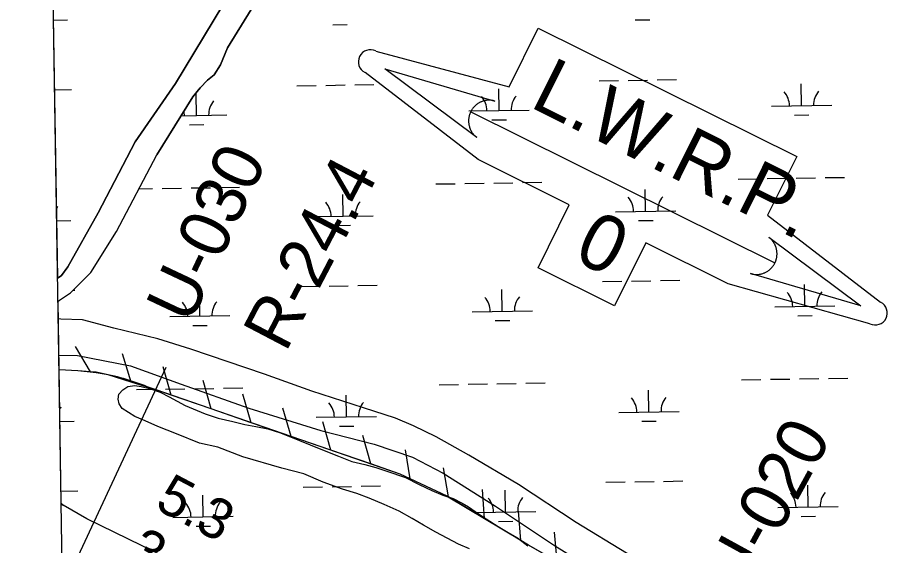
# Model space of a CAD drawing. Extents: x 3855477 to 3893699, y 299188 to 325115.
# Drawn here: x 3859445 to 3860894, y 318142 to 319017 of the extents above; entities that cross this region are included whole.
import ezdxf

# ---------------------------------------------------------------- set-up
doc = ezdxf.new("R2010")
doc.units = 0
for name, color, linetype in [('V-GRID-FRAM', 7, 'Continuous'), ('V-LEVE-TOET', 7, 'Continuous'), ('V-RIVR-RANG', 7, 'Continuous'), ('V-RIVR-RANG-IDEN', 7, 'Continuous'), ('V-RRAP-FSHR', 7, 'Continuous'), ('V-TOPO-SHOR', 7, 'Continuous'), ('V-TOPO-WATR-IDEN', 7, 'Continuous'), ('V-WETL-SWMP', 7, 'Continuous')]:
    doc.layers.add(name, color=color, linetype=linetype)

msp = doc.modelspace()

# ---------------------------------------------------------------- linework, layer by layer
at = {"layer": 'V-GRID-FRAM'}
msp.add_lwpolyline([(3859445.3, 322797), (3891292.6, 323315.8), (3891596.8, 305135.9), (3859733.6, 304616.8), (3859445.3, 322797)], dxfattribs=at)
at = {"layer": 'V-LEVE-TOET'}
for points in [[(3860906.5, 317869.1), (3860853.5, 317900.8), (3860800.4, 317930.4), (3860733.8, 317969.6), (3860666.5, 318005.7), (3860598.2, 318045), (3860536.2, 318079.5), (3860455.9, 318128.9), (3860372.4, 318180), (3860276.4, 318242.8), (3860194, 318291.7), (3860139.8, 318321.8), (3860102.5, 318340.2), (3860072.5, 318352.6), (3860019.4, 318370.1), (3859933.5, 318397.4), (3859855.1, 318425.7), (3859732.9, 318467.1), (3859678.2, 318484), (3859605.4, 318501.7), (3859553.3, 318515.5), (3859517.4, 318516.9), (3859513.2, 318517.2)], [(3859514.1, 318457), (3859544.7, 318456.4), (3859632.8, 318439.6), (3859717, 318409.2), (3859829.1, 318369.4), (3859948.7, 318332.3), (3860037.2, 318309.7), (3860100.9, 318287.9), (3860151.4, 318261.5), (3860238.5, 318206.7), (3860336.1, 318141.8), (3860438.5, 318078.4), (3860523, 318024.7), (3860615.5, 317974), (3860704.8, 317924.5), (3860792.5, 317873.9), (3860861.8, 317833.6), (3860920.6, 317800.2)]]:
    msp.add_lwpolyline(points, dxfattribs=at)
at = {"layer": 'V-RIVR-RANG'}
msp.add_line((3859691.7, 318436.6), (3859520.3, 318070.3), dxfattribs=at)
at = {"layer": 'V-RRAP-FSHR'}
for p, q in [((3859566.4, 318429.7), (3859541.4, 318471.7)), ((3859634.1, 318412.6), (3859619.4, 318459.2)), ((3859700.6, 318390.9), (3859687.1, 318437.8)), ((3859766.8, 318368.1), (3859753.3, 318415)), ((3859833, 318345.3), (3859819.5, 318392.3)), ((3859899.2, 318322.6), (3859885.7, 318369.5)), ((3859965.4, 318299.8), (3859951.9, 318346.7)), ((3860031.6, 318277), (3860018.1, 318324)), ((3860097, 318252.4), (3860088.9, 318300.5)), ((3860160.2, 318222.3), (3860152.1, 318270.4)), ((3860220.1, 318186.1), (3860216.7, 318234.8)), ((3860280.2, 318150.1), (3860276.7, 318198.8)), ((3860340.8, 318115.1), (3860336.3, 318163.7))]:
    msp.add_line(p, q, dxfattribs=at)
for points in [[(3859566.4, 318429.7), (3859545.4, 318431.3), (3859514.5, 318433)], [(3859634.1, 318412.6), (3859596, 318424.6), (3859576.1, 318429), (3859566.4, 318429.7)], [(3859700.6, 318390.9), (3859675.5, 318399.5), (3859635.8, 318412.1), (3859634.1, 318412.6)], [(3860705.6, 317905.7), (3860615.5, 317958), (3860293.4, 318142.2), (3860158, 318223.3), (3860080.4, 318260.2), (3859675.5, 318399.5)], [(3859766.8, 318368.1), (3859700.6, 318390.9)], [(3859833, 318345.3), (3859766.8, 318368.1)], [(3859899.2, 318322.6), (3859833, 318345.3)], [(3859965.4, 318299.8), (3859899.2, 318322.6)], [(3860031.6, 318277), (3859965.4, 318299.8)], [(3860097, 318252.4), (3860080.4, 318260.2), (3860031.6, 318277)], [(3860160.1, 318222.1), (3860158, 318223.3), (3860097, 318252.4)], [(3860220.1, 318186.1), (3860160.1, 318222.1)], [(3860280.2, 318150.1), (3860220.1, 318186.1)], [(3860340.8, 318115.1), (3860293.4, 318142.2), (3860280.2, 318150.1)]]:
    msp.add_lwpolyline(points, dxfattribs=at)
msp.add_spline([(3859675.5, 318399.5), (3859596, 318424.6), (3859514.5, 318433)], degree=3, dxfattribs=at)
at = {"layer": 'V-TOPO-SHOR'}
msp.add_line((3859518.1, 318209.6), (3859521.3, 318208.5), dxfattribs=at)
for points in [[(3859844.5, 319049.4), (3859793.8, 318966.4), (3859782.1, 318938.2), (3859771.6, 318922), (3859760.5, 318913.1), (3859748.4, 318900.1), (3859736.3, 318885.5), (3859676.6, 318789)], [(3859640.6, 318810.6), (3859707.6, 318907.7), (3859785.8, 319037.1)], [(3859512.1, 318584.9), (3859513.1, 318585.4), (3859518.5, 318589.5), (3859528.7, 318603.5), (3859579.3, 318693.1), (3859640.6, 318810.6)], [(3859512.7, 318546.6), (3859514.8, 318548.1), (3859533.2, 318560.3), (3859567.3, 318594.2), (3859609.8, 318661.9), (3859676.6, 318789)], [(3859613.6, 318392.4), (3859620, 318399.5), (3859628.4, 318405.3), (3859640.2, 318406.8), (3859650.5, 318405.1), (3859664.3, 318402.2), (3859682.1, 318395.7), (3859697, 318388), (3859723.8, 318373.9), (3859756.8, 318359.7), (3859778.5, 318352.8), (3859802.6, 318347), (3859822.7, 318342.4), (3859840.9, 318339.1), (3859860.6, 318335.3), (3859880.3, 318329.2), (3859895.7, 318323.1), (3859948.9, 318301.6), (3859978, 318289.8), (3860000.1, 318280.9), (3860021.4, 318275.9), (3860039.9, 318271), (3860056.5, 318265.6), (3860089.2, 318254.2), (3860111.6, 318242.9), (3860132.9, 318232.8), (3860151, 318225.1), (3860168.3, 318219.4), (3860183.3, 318212.1), (3860193.9, 318205.7), (3860204.5, 318198.1), (3860215.1, 318190.8), (3860242.6, 318173.5), (3860259.5, 318163.1), (3860274.8, 318154.2), (3860292.1, 318141.4)], [(3860195.2, 318136.5), (3860177, 318143.8), (3860139.3, 318163.9), (3860119.2, 318175.6), (3860100, 318186.5), (3860078.7, 318198.6), (3860053.9, 318209.9), (3860028.7, 318220.4), (3860008.6, 318228.2), (3859984.6, 318235.1), (3859952.6, 318246.9), (3859920.7, 318260.7), (3859883.7, 318269.8), (3859819, 318288.7), (3859778, 318304.5), (3859747.6, 318311.5), (3859709.4, 318326.6), (3859678.3, 318339.2), (3859657, 318348.1), (3859640.1, 318355.8), (3859618.9, 318369), (3859613.8, 318376.6), (3859612.3, 318384.1), (3859613.6, 318392.4)], [(3859521.3, 318208.5), (3859518, 318212)]]:
    msp.add_lwpolyline(points, dxfattribs=at)
at = {"layer": 'V-TOPO-WATR-IDEN'}
msp.add_line((3860197.4, 318860.7), (3860701.9, 318610), dxfattribs=at)
for points in [[(3860039.7, 318961.3), (3860261, 318902.1), (3860309.3, 318999.3), (3860738.2, 318786.2), (3860689.9, 318689), (3860877.3, 318545)], [(3860859.6, 318509.4), (3860624.5, 318575.4), (3860487.9, 318643.3), (3860436.1, 318539), (3860309.1, 318602.1), (3860360.9, 318706.4), (3860209.9, 318781.4), (3860022, 318925.7)]]:
    msp.add_lwpolyline(points, dxfattribs=at)
for points in [[(3860207.5, 318818), (3860054.7, 318931.6), (3860237.6, 318878.4), (3860234.3, 318879.2), (3860231, 318879.6), (3860229.6, 318879.7), (3860228.5, 318879.7), (3860227.1, 318879.7), (3860225.7, 318879.7), (3860224.5, 318879.6), (3860222.9, 318879.3), (3860221.2, 318879), (3860220.2, 318878.8), (3860219, 318878.5), (3860217.4, 318878), (3860216.2, 318877.6), (3860214.9, 318877.1), (3860214.1, 318876.7), (3860213.1, 318876.3), (3860212, 318875.8), (3860211.1, 318875.2), (3860210.1, 318874.6), (3860209.3, 318874.1), (3860208.2, 318873.4), (3860207.1, 318872.6), (3860206.3, 318871.9), (3860205.4, 318871.1), (3860204.6, 318870.4), (3860203.9, 318869.7), (3860203.4, 318869.2), (3860202.6, 318868.4), (3860201.8, 318867.5), (3860201.1, 318866.6), (3860200.5, 318865.7), (3860199.9, 318864.9), (3860199.2, 318864), (3860198.7, 318863.2), (3860198.1, 318862), (3860197.4, 318860.7), (3860197.2, 318860.3), (3860196.9, 318859.6), (3860196.5, 318858.9), (3860196.2, 318858.2), (3860196, 318857.4), (3860195.7, 318856.7), (3860195.4, 318855.9), (3860195.2, 318855.3), (3860195, 318854.4), (3860194.8, 318853.6), (3860194.6, 318853), (3860194.3, 318851.5), (3860194.2, 318850.7), (3860194.1, 318850.2), (3860194, 318849.3), (3860193.9, 318848.4), (3860193.9, 318847.6), (3860193.8, 318846.6), (3860193.8, 318845.6), (3860193.8, 318844.9), (3860193.8, 318844.3), (3860193.9, 318843.4), (3860193.9, 318842.6), (3860194, 318841.8), (3860194.1, 318840.9), (3860194.2, 318839.9), (3860194.4, 318838.8), (3860194.6, 318838), (3860194.8, 318837.1), (3860195.1, 318836.2), (3860195.3, 318835.5), (3860195.5, 318834.8), (3860195.9, 318833.6), (3860195.9, 318833.6), (3860196.1, 318832.9), (3860196.3, 318832.5), (3860196.6, 318831.8), (3860197, 318830.9), (3860197.4, 318830.2), (3860197.7, 318829.6), (3860198.1, 318828.8), (3860198.5, 318828), (3860198.8, 318827.5), (3860199.3, 318826.9), (3860199.9, 318825.9), (3860200.2, 318825.4), (3860200.5, 318825), (3860200.8, 318824.6), (3860201.2, 318824.2), (3860201.6, 318823.6), (3860202.1, 318823), (3860202.6, 318822.5), (3860203.1, 318822), (3860203.7, 318821.3), (3860204.1, 318820.9), (3860204.8, 318820.3), (3860205.5, 318819.6), (3860206.1, 318819.1), (3860206.6, 318818.7), (3860207, 318818.4), (3860207.3, 318818.1)], [(3860691.7, 318652.7), (3860844.6, 318539.1), (3860661.7, 318592.3), (3860665, 318591.5), (3860668.3, 318591), (3860669.6, 318591), (3860670.8, 318590.9), (3860672.2, 318590.9), (3860673.6, 318591), (3860674.8, 318591.1), (3860676.4, 318591.3), (3860678.1, 318591.6), (3860679.1, 318591.8), (3860680.3, 318592.2), (3860681.9, 318592.6), (3860683.1, 318593.1), (3860684.4, 318593.6), (3860685.2, 318593.9), (3860686.1, 318594.4), (3860687.2, 318594.9), (3860688.2, 318595.5), (3860689.2, 318596), (3860690, 318596.5), (3860691.1, 318597.3), (3860692.2, 318598.1), (3860693, 318598.8), (3860693.9, 318599.6), (3860694.7, 318600.3), (3860695.4, 318600.9), (3860695.9, 318601.5), (3860696.7, 318602.3), (3860697.5, 318603.2), (3860698.2, 318604), (3860698.8, 318604.9), (3860699.4, 318605.8), (3860700.1, 318606.7), (3860700.6, 318607.5), (3860701.2, 318608.7), (3860701.9, 318610), (3860702.1, 318610.4), (3860702.4, 318611), (3860702.7, 318611.8), (3860703, 318612.5), (3860703.3, 318613.2), (3860703.6, 318613.9), (3860703.9, 318614.8), (3860704.1, 318615.4), (3860704.3, 318616.3), (3860704.5, 318617.1), (3860704.6, 318617.7), (3860705, 318619.2), (3860705.1, 318619.9), (3860705.2, 318620.5), (3860705.3, 318621.4), (3860705.4, 318622.2), (3860705.4, 318623.1), (3860705.5, 318624.1), (3860705.5, 318625), (3860705.5, 318625.8), (3860705.5, 318626.4), (3860705.4, 318627.3), (3860705.4, 318628), (3860705.3, 318628.9), (3860705.2, 318629.8), (3860705.1, 318630.7), (3860704.8, 318631.9), (3860704.7, 318632.7), (3860704.5, 318633.6), (3860704.2, 318634.5), (3860704, 318635.2), (3860703.8, 318635.9), (3860703.4, 318637), (3860703.4, 318637.1), (3860703.1, 318637.7), (3860703, 318638.2), (3860702.6, 318638.9), (3860702.3, 318639.8), (3860701.9, 318640.5), (3860701.6, 318641.1), (3860701.2, 318641.9), (3860700.8, 318642.6), (3860700.4, 318643.1), (3860700, 318643.8), (3860699.4, 318644.7), (3860699, 318645.3), (3860698.7, 318645.7), (3860698.5, 318646), (3860698.1, 318646.5), (3860697.7, 318647.1), (3860697.2, 318647.6), (3860696.7, 318648.2), (3860696.2, 318648.7), (3860695.6, 318649.4), (3860695.2, 318649.8), (3860694.5, 318650.4), (3860693.7, 318651.1), (3860693.2, 318651.6), (3860692.7, 318652), (3860692.3, 318652.3), (3860692, 318652.5)]]:
    msp.add_lwpolyline(points, close=True, dxfattribs=at)
for centre, start, end in [((3860030.8, 318943.5), 63.5736, 243.5736), ((3860868.5, 318527.2), 243.5736, 63.5736)]:
    msp.add_arc(centre, 19.9, start, end, dxfattribs=at)
at = {"layer": 'V-WETL-SWMP'}
for p, q in [((3859512.1, 318584.9), (3859481.9, 320488)), ((3859793.8, 318966.4), (3859844.5, 319049.4)), ((3859785.8, 319037.1), (3859707.6, 318907.7)), ((3859505.3, 319012.5), (3859528.4, 319012.9)), ((3859968.5, 319004.6), (3859992.5, 319005)), ((3860470.4, 319012.8), (3860494.4, 319013.2)), ((3859782.1, 318938.2), (3859793.8, 318966.4)), ((3859771.6, 318922), (3859782.1, 318938.2)), ((3859760.5, 318913.1), (3859771.6, 318922)), ((3859707.6, 318907.7), (3859640.6, 318810.6)), ((3859748.4, 318900.1), (3859760.5, 318913.1)), ((3859908.8, 318903.7), (3859940.8, 318904.2)), ((3859956.8, 318904.4), (3859988.8, 318905)), ((3860004.8, 318905.2), (3860036.8, 318905.7)), ((3860410.6, 318911.8), (3860442.6, 318912.3)), ((3860458.6, 318912.6), (3860490.6, 318913.1)), ((3860506.6, 318913.4), (3860538.6, 318913.9)), ((3860746.2, 318870.9), (3860745.6, 318906.9)), ((3859507.2, 318897.1), (3859534.9, 318897.6)), ((3859736.3, 318885.5), (3859748.4, 318900.1)), ((3859742.5, 318854.5), (3859741.9, 318890.5)), ((3860244.3, 318862.7), (3860243.7, 318898.7)), ((3859676.6, 318789), (3859736.3, 318885.5)), ((3860194.3, 318861.9), (3860294.3, 318863.5)), ((3860696.2, 318870), (3860796.2, 318871.7)), ((3859716.9, 318854.1), (3859792.5, 318855.3)), ((3860232.6, 318847.1), (3860256.6, 318847.4)), ((3860734.4, 318855.2), (3860758.4, 318855.6)), ((3859730.7, 318838.9), (3859754.7, 318839.3)), ((3859640.6, 318810.6), (3859579.3, 318693.1)), ((3859609.8, 318661.9), (3859676.6, 318789)), ((3860139.5, 318740.9), (3860171.4, 318741.4)), ((3860187.4, 318741.7), (3860219.4, 318742.2)), ((3860235.4, 318742.4), (3860267.4, 318743)), ((3860283.4, 318743.2), (3860315.4, 318743.8)), ((3860641.3, 318749.1), (3860673.3, 318749.6)), ((3860689.3, 318749.8), (3860721.3, 318750.4)), ((3860737.3, 318750.6), (3860769.3, 318751.1)), ((3860785.3, 318751.4), (3860817.3, 318751.9)), ((3859647.1, 318732.9), (3859669.6, 318733.2)), ((3859685.6, 318733.5), (3859717.6, 318734)), ((3859733.6, 318734.3), (3859765.6, 318734.8)), ((3859781.6, 318735.1), (3859813.6, 318735.6)), ((3860487.5, 318695.8), (3860487, 318731.8)), ((3859985.7, 318687.6), (3859985.1, 318723.6)), ((3859579.3, 318693.1), (3859528.7, 318603.5)), ((3859935.7, 318686.8), (3860035.7, 318688.4)), ((3860437.6, 318695), (3860537.5, 318696.6)), ((3859510.6, 318679.9), (3859533.9, 318680.3)), ((3859974, 318672), (3859998, 318672.4)), ((3860475.8, 318680.2), (3860499.8, 318680.6)), ((3859567.3, 318594.2), (3859609.8, 318661.9)), ((3859528.7, 318603.5), (3859518.5, 318589.5)), ((3859513.1, 318585.4), (3859512.1, 318584.9)), ((3859518.5, 318589.5), (3859513.1, 318585.4)), ((3859533.2, 318560.3), (3859567.3, 318594.2)), ((3859914.2, 318571), (3859946.2, 318571.5)), ((3859962.2, 318571.8), (3859994.2, 318572.3)), ((3860010.2, 318572.6), (3860042.2, 318573.1)), ((3860416, 318579.2), (3860448, 318579.7)), ((3860464, 318580), (3860496, 318580.5)), ((3860512, 318580.8), (3860544, 318581.3)), ((3860751.6, 318538.2), (3860751, 318574.2)), ((3859514.8, 318548.1), (3859533.2, 318560.3)), ((3859537.8, 318564.9), (3859540.3, 318564.9)), ((3859747.9, 318521.9), (3859747.3, 318557.9)), ((3860249.7, 318530.1), (3860249.2, 318566)), ((3859512.7, 318546.6), (3859514.8, 318548.1)), ((3859518, 318212), (3859512.7, 318546.6)), ((3860701.6, 318537.4), (3860801.6, 318539)), ((3860199.8, 318529.2), (3860299.7, 318530.9)), ((3859697.9, 318521.1), (3859797.9, 318522.7)), ((3860238, 318514.4), (3860262, 318514.8)), ((3860739.8, 318522.6), (3860763.8, 318523)), ((3859736.2, 318506.3), (3859760.2, 318506.6)), ((3860144.9, 318408.3), (3860176.9, 318408.8)), ((3860192.9, 318409), (3860224.9, 318409.6)), ((3860240.9, 318409.8), (3860272.9, 318410.3)), ((3860288.9, 318410.6), (3860320.8, 318411.1)), ((3860646.7, 318416.4), (3860678.7, 318417)), ((3860694.7, 318417.2), (3860726.7, 318417.7)), ((3860742.7, 318418), (3860774.7, 318418.5)), ((3860790.7, 318418.8), (3860822.7, 318419.3)), ((3859643, 318400.1), (3859675, 318400.6)), ((3859691, 318400.9), (3859723, 318401.4)), ((3859739, 318401.6), (3859771, 318402.2)), ((3859787, 318402.4), (3859819, 318402.9)), ((3860493, 318363.2), (3860492.4, 318399.2)), ((3859991.1, 318355), (3859990.5, 318391)), ((3859941.1, 318354.2), (3860041.1, 318355.8)), ((3860443, 318362.4), (3860543, 318364)), ((3859515.9, 318347.3), (3859539.3, 318347.6)), ((3859979.4, 318339.4), (3860003.4, 318339.8)), ((3860481.2, 318347.6), (3860505.2, 318347.9)), ((3859919.6, 318238.4), (3859951.6, 318238.9)), ((3859967.6, 318239.2), (3859999.6, 318239.7)), ((3860015.6, 318240), (3860047.6, 318240.5)), ((3860421.4, 318246.6), (3860453.4, 318247.1)), ((3860469.4, 318247.3), (3860501.4, 318247.9)), ((3860517.4, 318248.1), (3860549.4, 318248.7)), ((3860757, 318205.6), (3860756.4, 318241.6)), ((3859517.7, 318231.8), (3859545.7, 318232.3)), ((3859753.3, 318189.2), (3859752.7, 318225.2)), ((3860255.2, 318197.4), (3860254.6, 318233.4)), ((3859521.3, 318208.5), (3859518, 318212)), ((3859560.4, 318186), (3859521.3, 318208.5)), ((3860707, 318204.8), (3860807, 318206.4)), ((3860205.2, 318196.6), (3860305.2, 318198.2)), ((3859739.3, 318099.1), (3859560.4, 318186)), ((3859703.3, 318188.4), (3859803.3, 318190.1)), ((3860243.4, 318181.8), (3860267.4, 318182.2)), ((3860745.3, 318190), (3860769.3, 318190.4)), ((3859741.6, 318173.6), (3859765.6, 318174))]:
    msp.add_line(p, q, dxfattribs=at)
for centre, start, end in [((3860299.6, 318864.1), 140.1615, 181.7052), ((3860690.9, 318870.4), 0.1615, 41.7052), ((3860801.4, 318872.2), 140.1615, 181.7052), ((3859797.7, 318855.9), 140.1615, 181.7052), ((3860189.1, 318862.3), 0.1615, 41.7052), ((3859687.2, 318854.1), 0.1615, 12.672), ((3860432.3, 318695.4), 0.1615, 41.7052), ((3860542.8, 318697.2), 140.1615, 181.7052), ((3859539.1, 318680.8), 140.1615, 144.8493), ((3859930.5, 318687.2), 0.1615, 41.7052), ((3860040.9, 318689), 140.1615, 181.7052), ((3860194.5, 318529.6), 0.1615, 41.7052), ((3860305, 318531.4), 140.1615, 181.7052), ((3860696.3, 318537.8), 0.1615, 41.7052), ((3860806.8, 318539.6), 140.1615, 181.7052), ((3859692.7, 318521.4), 0.1615, 41.7052), ((3859803.1, 318523.2), 140.1615, 181.7052), ((3860437.7, 318362.8), 0.1615, 41.7052), ((3860548.2, 318364.6), 140.1615, 181.7052), ((3859544.5, 318348.2), 140.1615, 145.2623), ((3859935.9, 318354.6), 0.1615, 41.7052), ((3860046.4, 318356.4), 140.1615, 181.7052), ((3860199.9, 318197), 0.1615, 41.7052), ((3860310.4, 318198.8), 140.1615, 181.7052), ((3860701.8, 318205.2), 0.1615, 41.7052), ((3860812.2, 318207), 140.1615, 181.7052), ((3859698.1, 318188.8), 0.1615, 41.7052), ((3859808.6, 318190.6), 140.1615, 181.7052)]:
    msp.add_arc(centre, 35.2, start, end, dxfattribs=at)

# ---------------------------------------------------------------- texts
at = {"layer": 'V-RIVR-RANG'}
for s, p in [('5.3', (3859671, 318204)), ('3.4', (3859624.7, 318115.4))]:
    msp.add_text(s, height=67, rotation=332.2483, dxfattribs=at).set_placement(p)
at = {"layer": 'V-RIVR-RANG-IDEN'}
for s, rotation, p in [('U-030', 64.7843, (3859731.4, 318506.4)), ('R-24.4', 62.3927, (3859890.2, 318460.2)), ('U-020', 61.2863, (3860651.7, 318055.8)), ('R-24.2', 59.7717, (3860942.2, 317999.5))]:
    msp.add_text(s, height=83, rotation=rotation, dxfattribs=at).set_placement(p)
at = {"layer": 'V-TOPO-WATR-IDEN'}
for s, height, rotation, p in [('L.W.R.P.', 93.37, 333.5735, (3860293.2, 318869.6)), ('0', 93.4, 333.5736, (3860364.7, 318616.7))]:
    msp.add_text(s, height=height, rotation=rotation, dxfattribs=at).set_placement(p)

doc.saveas('drawing.dxf')
